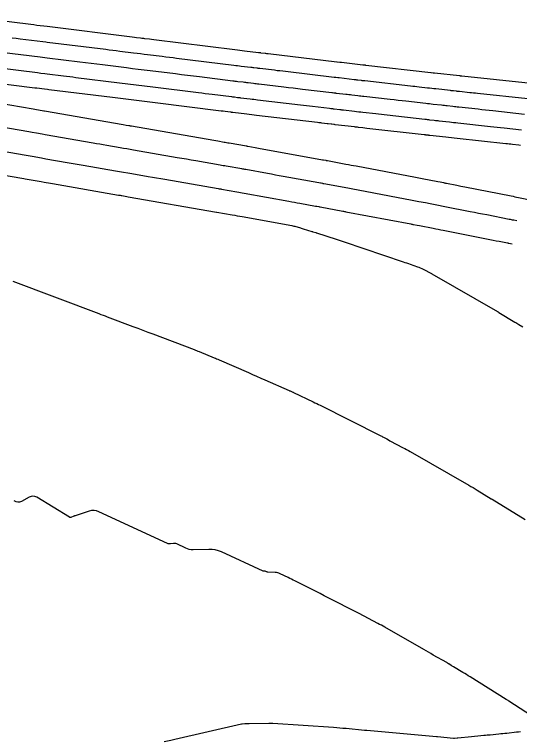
# Model space of a CAD drawing. Extents: x 1797419 to 1809236, y 248759 to 251512.
# Drawn here: x 1797751.8 to 1797881, y 248879.4 to 249065.3 of the extents above; entities that cross this region are included whole.
import ezdxf

# ---------------------------------------------------------------- set-up
doc = ezdxf.new("R2010")
doc.units = 0
doc.layers.add('33', color=7, linetype='Continuous')
doc.layers.add('34', color=7, linetype='Continuous')

msp = doc.modelspace()

# ---------------------------------------------------------------- linework, layer by layer
at = {"layer": '33'}
for points in [[(1797882.28, 249039.76), (1797874.14, 249040.65), (1797873.19, 249040.75), (1797872.25, 249040.85), (1797871.3, 249040.95), (1797870.36, 249041.05), (1797865.42, 249041.59), (1797865.05, 249041.63), (1797864.68, 249041.67), (1797864.32, 249041.71), (1797863.95, 249041.75), (1797862.48, 249041.91), (1797862.11, 249041.95), (1797861.74, 249041.99), (1797861.37, 249042.04), (1797861, 249042.08), (1797858.88, 249042.31), (1797858.41, 249042.36), (1797857.93, 249042.42), (1797857.45, 249042.47), (1797856.98, 249042.52), (1797851.92, 249043.1), (1797850.92, 249043.21), (1797849.92, 249043.32), (1797848.91, 249043.44), (1797847.91, 249043.55), (1797841.16, 249044.32), (1797840.77, 249044.36), (1797840.39, 249044.41), (1797840, 249044.45), (1797839.62, 249044.49), (1797838.07, 249044.67), (1797837.69, 249044.72), (1797837.3, 249044.76), (1797836.91, 249044.81), (1797836.53, 249044.85), (1797834.18, 249045.12), (1797834.12, 249045.13), (1797834.06, 249045.14), (1797834, 249045.14), (1797833.94, 249045.15), (1797833.62, 249045.19), (1797833.44, 249045.21), (1797833.08, 249045.25), (1797832.96, 249045.27), (1797825.44, 249046.16), (1797824.25, 249046.3), (1797823.07, 249046.44), (1797821.88, 249046.58), (1797820.69, 249046.72), (1797814.24, 249047.49), (1797813.91, 249047.53), (1797813.57, 249047.57), (1797813.24, 249047.61), (1797812.91, 249047.65), (1797811.57, 249047.81), (1797811.23, 249047.85), (1797810.9, 249047.89), (1797810.57, 249047.93), (1797810.24, 249047.97), (1797808.91, 249048.13), (1797808.58, 249048.17), (1797808.25, 249048.21), (1797807.92, 249048.25), (1797807.59, 249048.29), (1797799.05, 249049.35), (1797797.51, 249049.54), (1797795.98, 249049.73), (1797794.45, 249049.92), (1797792.91, 249050.11), (1797786.45, 249050.91), (1797784.94, 249051.09), (1797783.43, 249051.28), (1797781.93, 249051.46), (1797780.42, 249051.65), (1797774.28, 249052.41), (1797772.83, 249052.59), (1797771.38, 249052.77), (1797769.94, 249052.95), (1797768.49, 249053.13), (1797760.09, 249054.17), (1797759.5, 249054.24), (1797758.32, 249054.39), (1797748.41, 249055.61)], [(1797730.62, 249033.47), (1797754.76, 249029.28), (1797755.26, 249029.2), (1797756.26, 249029.02), (1797758.65, 249028.61), (1797759.79, 249028.41), (1797765.21, 249027.47), (1797766.24, 249027.29), (1797767.27, 249027.11), (1797768.3, 249026.94), (1797769.33, 249026.76), (1797777.55, 249025.33), (1797778.6, 249025.15), (1797779.66, 249024.97), (1797780.71, 249024.78), (1797781.77, 249024.6), (1797785.99, 249023.87), (1797787.05, 249023.68), (1797788.11, 249023.5), (1797789.16, 249023.32), (1797790.22, 249023.13), (1797803.88, 249020.76), (1797804.09, 249020.72), (1797804.3, 249020.69), (1797804.51, 249020.65), (1797804.72, 249020.61), (1797808.68, 249019.91), (1797809.13, 249019.83), (1797809.58, 249019.75), (1797810.03, 249019.67), (1797810.48, 249019.59), (1797821.98, 249017.51), (1797822.68, 249017.38), (1797823.37, 249017.25), (1797824.06, 249017.13), (1797824.76, 249017), (1797828.74, 249016.28), (1797829.09, 249016.22), (1797829.59, 249016.13), (1797829.82, 249016.09), (1797829.86, 249016.08), (1797829.89, 249016.07), (1797829.92, 249016.07), (1797829.96, 249016.06), (1797835.74, 249014.99), (1797835.94, 249014.95), (1797836.15, 249014.91), (1797836.36, 249014.87), (1797836.57, 249014.83), (1797853.14, 249011.69), (1797853.33, 249011.66), (1797853.51, 249011.62), (1797853.7, 249011.59), (1797853.88, 249011.55), (1797854.81, 249011.37), (1797855.36, 249011.27), (1797858.89, 249010.59), (1797859.54, 249010.46), (1797860.19, 249010.33), (1797860.84, 249010.21), (1797861.48, 249010.08), (1797874.22, 249007.57), (1797874.99, 249007.41), (1797875.76, 249007.26), (1797877.87, 249006.85), (1797877.97, 249006.83), (1797878.08, 249006.81), (1797878.18, 249006.79), (1797878.28, 249006.76), (1797879.1, 249006.6)]]:
    msp.add_lwpolyline(points, dxfattribs=at)
at = {"layer": '34'}
for points in [[(1797883.93, 249047.63), (1797866.25, 249049.54), (1797866.08, 249049.56), (1797865.85, 249049.58), (1797865.8, 249049.59), (1797865.65, 249049.61), (1797859.22, 249050.32), (1797859.14, 249050.33), (1797859.07, 249050.33), (1797858.99, 249050.34), (1797858.91, 249050.35), (1797858.36, 249050.41), (1797858.28, 249050.42), (1797841.66, 249052.31), (1797841.59, 249052.32), (1797841.52, 249052.32), (1797841.46, 249052.33), (1797841.39, 249052.34), (1797841.06, 249052.38), (1797840.86, 249052.4), (1797835.42, 249053.03), (1797835.31, 249053.04), (1797835.2, 249053.06), (1797835.09, 249053.07), (1797834.97, 249053.08), (1797834.31, 249053.16), (1797834.19, 249053.17), (1797816.68, 249055.25), (1797816.48, 249055.28), (1797816.29, 249055.3), (1797816.09, 249055.32), (1797815.89, 249055.35), (1797814.82, 249055.47), (1797814.77, 249055.48), (1797814.71, 249055.49), (1797814.65, 249055.49), (1797814.6, 249055.5), (1797814.32, 249055.54), (1797814.21, 249055.55), (1797814.16, 249055.56), (1797810.61, 249055.98), (1797810, 249056.06), (1797809.39, 249056.13), (1797808.78, 249056.21), (1797808.17, 249056.28), (1797787.37, 249058.85), (1797786.81, 249058.92), (1797786.25, 249058.99), (1797785.11, 249059.13), (1797784.84, 249059.16), (1797784.57, 249059.2), (1797784.3, 249059.23), (1797784.03, 249059.26), (1797782.96, 249059.4), (1797782.42, 249059.46), (1797781.88, 249059.53), (1797760.1, 249062.23), (1797757.46, 249062.55), (1797756.7, 249062.65), (1797755.93, 249062.74), (1797735.05, 249065.33)], [(1797883.1, 249043.7), (1797870.2, 249045.09), (1797869.7, 249045.15), (1797869.21, 249045.2), (1797868.71, 249045.25), (1797868.22, 249045.31), (1797865.64, 249045.59), (1797865.44, 249045.61), (1797865.25, 249045.63), (1797865.06, 249045.65), (1797864.87, 249045.67), (1797864.1, 249045.76), (1797863.9, 249045.78), (1797863.71, 249045.8), (1797863.52, 249045.82), (1797863.33, 249045.84), (1797859.58, 249046.26), (1797859.04, 249046.32), (1797858.5, 249046.38), (1797857.96, 249046.44), (1797857.42, 249046.5), (1797855.26, 249046.74), (1797854.72, 249046.8), (1797854.18, 249046.86), (1797853.64, 249046.93), (1797853.1, 249046.99), (1797841.41, 249048.31), (1797841.18, 249048.34), (1797840.96, 249048.36), (1797840.73, 249048.39), (1797840.5, 249048.42), (1797839.6, 249048.52), (1797839.37, 249048.55), (1797839.15, 249048.57), (1797838.92, 249048.6), (1797838.69, 249048.63), (1797834.8, 249049.08), (1797834.72, 249049.09), (1797834.63, 249049.1), (1797834.54, 249049.11), (1797834.46, 249049.12), (1797833.97, 249049.17), (1797833.86, 249049.19), (1797833.58, 249049.22), (1797821.06, 249050.71), (1797820.37, 249050.79), (1797819.68, 249050.87), (1797818.98, 249050.95), (1797818.29, 249051.04), (1797814.53, 249051.48), (1797814.34, 249051.51), (1797814.14, 249051.53), (1797813.95, 249051.55), (1797813.75, 249051.58), (1797812.97, 249051.67), (1797812.78, 249051.69), (1797812.58, 249051.72), (1797812.39, 249051.74), (1797812.2, 249051.76), (1797809.76, 249052.06), (1797809.29, 249052.12), (1797808.82, 249052.17), (1797808.35, 249052.23), (1797807.88, 249052.29), (1797793.24, 249054.1), (1797792.32, 249054.21), (1797791.4, 249054.32), (1797790.47, 249054.44), (1797789.55, 249054.55), (1797785.78, 249055.02), (1797784.89, 249055.13), (1797784, 249055.24), (1797783.11, 249055.35), (1797782.23, 249055.46), (1797778.68, 249055.9), (1797777.79, 249056.01), (1797776.9, 249056.12), (1797776.01, 249056.23), (1797775.13, 249056.34), (1797760.1, 249058.2), (1797759.73, 249058.24), (1797759.01, 249058.33), (1797753.19, 249059.05), (1797752.19, 249059.18), (1797751.19, 249059.3)], [(1797741.56, 249052.43), (1797757.64, 249050.44), (1797758.46, 249050.34), (1797759.47, 249050.22), (1797760.08, 249050.14), (1797764.32, 249049.62), (1797765.09, 249049.52), (1797765.87, 249049.42), (1797766.64, 249049.33), (1797767.42, 249049.23), (1797778.62, 249047.84), (1797780.74, 249047.58), (1797782.87, 249047.32), (1797784.99, 249047.06), (1797787.12, 249046.79), (1797798.79, 249045.35), (1797799.68, 249045.24), (1797800.57, 249045.13), (1797801.46, 249045.02), (1797802.34, 249044.91), (1797807.3, 249044.3), (1797807.49, 249044.28), (1797807.68, 249044.25), (1797807.87, 249044.23), (1797808.07, 249044.21), (1797808.84, 249044.11), (1797809.03, 249044.09), (1797809.22, 249044.07), (1797809.41, 249044.04), (1797809.6, 249044.02), (1797812.06, 249043.72), (1797812.53, 249043.67), (1797813, 249043.61), (1797813.48, 249043.55), (1797813.95, 249043.5), (1797824.94, 249042.19), (1797825.7, 249042.1), (1797826.46, 249042.01), (1797827.21, 249041.92), (1797827.97, 249041.83), (1797832.34, 249041.31), (1797832.68, 249041.27), (1797833.15, 249041.22), (1797833.27, 249041.2), (1797833.42, 249041.19), (1797833.49, 249041.18), (1797833.57, 249041.17), (1797834.96, 249041.01), (1797835.21, 249040.98), (1797835.45, 249040.95), (1797835.7, 249040.92), (1797835.94, 249040.89), (1797838.73, 249040.57), (1797839.27, 249040.51), (1797839.82, 249040.45), (1797840.36, 249040.38), (1797840.91, 249040.32), (1797844.2, 249039.95), (1797844.92, 249039.87), (1797845.65, 249039.78), (1797846.38, 249039.7), (1797847.11, 249039.62), (1797856.76, 249038.52), (1797857.06, 249038.49), (1797857.36, 249038.46), (1797857.66, 249038.42), (1797857.96, 249038.39), (1797859.17, 249038.26), (1797859.47, 249038.22), (1797859.77, 249038.19), (1797860.07, 249038.16), (1797860.37, 249038.12), (1797863.03, 249037.83), (1797863.57, 249037.77), (1797864.12, 249037.71), (1797864.66, 249037.65), (1797865.2, 249037.59), (1797873.55, 249036.69), (1797874.42, 249036.59), (1797875.29, 249036.5), (1797876.15, 249036.41), (1797877.02, 249036.31), (1797881.46, 249035.83)], [(1797881.24, 249031.83), (1797880.83, 249031.88), (1797879.16, 249032.06), (1797878.74, 249032.11), (1797878.33, 249032.15), (1797877.91, 249032.2), (1797877.49, 249032.24), (1797864.99, 249033.59), (1797864.27, 249033.67), (1797863.55, 249033.75), (1797862.83, 249033.83), (1797862.11, 249033.91), (1797858.04, 249034.36), (1797857.92, 249034.37), (1797857.79, 249034.39), (1797857.67, 249034.4), (1797857.54, 249034.41), (1797857.04, 249034.47), (1797856.92, 249034.48), (1797856.79, 249034.5), (1797856.67, 249034.51), (1797856.54, 249034.53), (1797841.93, 249036.18), (1797841.39, 249036.24), (1797840.86, 249036.3), (1797839.79, 249036.43), (1797839.52, 249036.46), (1797839.25, 249036.49), (1797838.98, 249036.52), (1797838.72, 249036.55), (1797833.78, 249037.12), (1797833.61, 249037.14), (1797833.44, 249037.16), (1797832.95, 249037.21), (1797832.9, 249037.22), (1797832.79, 249037.23), (1797832.05, 249037.32), (1797831.73, 249037.36), (1797830.37, 249037.52), (1797830.11, 249037.55), (1797829.85, 249037.58), (1797829.58, 249037.61), (1797829.32, 249037.64), (1797813.66, 249039.5), (1797813.05, 249039.58), (1797812.44, 249039.65), (1797811.82, 249039.72), (1797811.21, 249039.8), (1797807.64, 249040.23), (1797807.54, 249040.24), (1797807.43, 249040.26), (1797807.22, 249040.28), (1797807.17, 249040.29), (1797807.11, 249040.29), (1797807.06, 249040.3), (1797807.01, 249040.31), (1797805.64, 249040.48), (1797805.15, 249040.54), (1797804.66, 249040.6), (1797787.78, 249042.68), (1797785.04, 249043.02), (1797782.3, 249043.36), (1797779.55, 249043.7), (1797776.81, 249044.04), (1797760.55, 249046.05), (1797760.15, 249046.1), (1797759.46, 249046.19), (1797757.48, 249046.43), (1797756.96, 249046.5), (1797734.71, 249049.25)], [(1797732.52, 249045.31), (1797756.53, 249041.15), (1797756.91, 249041.08), (1797759.23, 249040.68), (1797759.44, 249040.65), (1797779.59, 249037.15), (1797780.3, 249037.03), (1797781.01, 249036.91), (1797781.19, 249036.88), (1797781.36, 249036.85), (1797781.54, 249036.82), (1797781.72, 249036.79), (1797802.77, 249033.13), (1797803.74, 249032.96), (1797805.36, 249032.68), (1797805.68, 249032.62), (1797806, 249032.56), (1797806.33, 249032.51), (1797806.65, 249032.45), (1797811.13, 249031.66), (1797811.21, 249031.64), (1797811.29, 249031.63), (1797811.36, 249031.62), (1797811.44, 249031.6), (1797813.34, 249031.26), (1797814.22, 249031.1), (1797830.59, 249028.13), (1797830.81, 249028.09), (1797831.39, 249027.99), (1797831.49, 249027.97), (1797831.59, 249027.95), (1797831.7, 249027.93), (1797831.8, 249027.91), (1797836.54, 249027.03), (1797837.2, 249026.91), (1797837.86, 249026.79), (1797838.52, 249026.66), (1797839.18, 249026.54), (1797854.37, 249023.66), (1797854.79, 249023.58), (1797855.22, 249023.5), (1797855.64, 249023.42), (1797856.07, 249023.34), (1797860.1, 249022.56), (1797860.63, 249022.46), (1797861.53, 249022.28), (1797861.71, 249022.25), (1797861.89, 249022.21), (1797862.07, 249022.18), (1797862.25, 249022.14), (1797864.96, 249021.61), (1797865.99, 249021.41), (1797867.01, 249021.2), (1797878.86, 249018.87), (1797879.32, 249018.77), (1797879.78, 249018.68), (1797880.24, 249018.59), (1797880.7, 249018.5), (1797884.48, 249017.74)], [(1797880.29, 249012.47), (1797879.49, 249012.63), (1797879.21, 249012.69), (1797878.93, 249012.74), (1797878.65, 249012.8), (1797878.37, 249012.86), (1797872.6, 249013.99), (1797871.54, 249014.2), (1797870.49, 249014.41), (1797869.43, 249014.62), (1797868.38, 249014.83), (1797861.87, 249016.11), (1797861.45, 249016.19), (1797861.04, 249016.27), (1797860.63, 249016.35), (1797860.21, 249016.44), (1797858.55, 249016.75), (1797858.14, 249016.83), (1797857.72, 249016.91), (1797857.31, 249016.99), (1797856.89, 249017.07), (1797855.2, 249017.4), (1797854.78, 249017.48), (1797854.36, 249017.56), (1797853.94, 249017.64), (1797853.52, 249017.72), (1797837.88, 249020.68), (1797837.44, 249020.76), (1797837.01, 249020.85), (1797836.57, 249020.93), (1797836.14, 249021.01), (1797830.88, 249021.99), (1797830.81, 249022), (1797830.74, 249022.01), (1797830.67, 249022.02), (1797830.61, 249022.04), (1797830.25, 249022.1), (1797830.09, 249022.13), (1797829.66, 249022.21), (1797820.52, 249023.86), (1797819.51, 249024.05), (1797818.5, 249024.23), (1797817.49, 249024.41), (1797816.48, 249024.59), (1797810.96, 249025.6), (1797810.7, 249025.64), (1797810.43, 249025.69), (1797810.17, 249025.74), (1797809.91, 249025.78), (1797805.94, 249026.48), (1797805.55, 249026.55), (1797805.15, 249026.62), (1797804.75, 249026.69), (1797804.36, 249026.76), (1797798.11, 249027.85), (1797796.93, 249028.05), (1797795.76, 249028.26), (1797794.58, 249028.46), (1797793.41, 249028.67), (1797782.23, 249030.61), (1797781.37, 249030.76), (1797780.51, 249030.91), (1797779.65, 249031.06), (1797778.78, 249031.21), (1797775.34, 249031.8), (1797774.47, 249031.95), (1797773.61, 249032.1), (1797772.75, 249032.25), (1797771.89, 249032.4), (1797759.61, 249034.53), (1797758.81, 249034.67), (1797757.39, 249034.91), (1797756.3, 249035.1), (1797755.87, 249035.18), (1797755.43, 249035.25), (1797731.63, 249039.38)], [(1797729.6, 249027.56), (1797754.1, 249023.31), (1797754.49, 249023.24), (1797758.59, 249022.53), (1797759.37, 249022.4), (1797760.94, 249022.13), (1797761.46, 249022.04), (1797778.39, 249019.1), (1797778.6, 249019.06), (1797778.81, 249019.03), (1797779.01, 249018.99), (1797779.22, 249018.96), (1797780.45, 249018.74), (1797780.86, 249018.67), (1797803.4, 249014.75), (1797803.45, 249014.75), (1797803.49, 249014.74), (1797807.45, 249014.04), (1797808.09, 249013.93), (1797808.73, 249013.81), (1797809.37, 249013.7), (1797810, 249013.58), (1797822.74, 249011.27), (1797822.99, 249011.23), (1797823.23, 249011.17), (1797823.47, 249011.11), (1797823.71, 249011.04), (1797824.66, 249010.75), (1797824.9, 249010.68), (1797825.13, 249010.61), (1797825.37, 249010.54), (1797825.61, 249010.47), (1797827.85, 249009.79), (1797827.99, 249009.75), (1797828.12, 249009.7), (1797828.84, 249009.49), (1797828.89, 249009.47), (1797828.94, 249009.46), (1797828.99, 249009.44), (1797829.04, 249009.42), (1797834.09, 249007.79), (1797834.59, 249007.62), (1797835.08, 249007.46), (1797835.58, 249007.3), (1797836.07, 249007.13), (1797851.21, 249002.01), (1797851.65, 249001.86), (1797852.09, 249001.71), (1797852.53, 249001.56), (1797852.97, 249001.41), (1797854.84, 249000.75), (1797855.21, 249000.61), (1797855.58, 249000.45), (1797855.95, 249000.28), (1797856.31, 249000.1), (1797858.43, 248998.97), (1797858.52, 248998.92), (1797858.53, 248998.91), (1797858.55, 248998.91), (1797858.56, 248998.9), (1797858.57, 248998.89), (1797875.37, 248989.26), (1797875.46, 248989.22), (1797875.54, 248989.17), (1797875.63, 248989.11), (1797875.71, 248989.06), (1797879.82, 248986.58), (1797880.07, 248986.43), (1797880.32, 248986.27), (1797880.57, 248986.12), (1797880.82, 248985.97), (1797881.8, 248985.35)], [(1797751.3, 248997.02), (1797773.3, 248988.76), (1797773.85, 248988.55), (1797774.4, 248988.35), (1797774.95, 248988.14), (1797775.5, 248987.93), (1797782.03, 248985.45), (1797783.31, 248984.97), (1797784.58, 248984.49), (1797785.85, 248984), (1797787.12, 248983.52), (1797797.69, 248979.51), (1797798.02, 248979.38), (1797798.35, 248979.26), (1797798.68, 248979.13), (1797799.01, 248979), (1797802.85, 248977.45), (1797803.16, 248977.32), (1797803.47, 248977.19), (1797803.78, 248977.06), (1797804.09, 248976.92), (1797811.6, 248973.63), (1797812.65, 248973.17), (1797813.71, 248972.7), (1797814.76, 248972.24), (1797815.81, 248971.78), (1797822, 248969.07), (1797822.07, 248969.03), (1797822.14, 248969), (1797822.21, 248968.97), (1797822.28, 248968.94), (1797822.64, 248968.78), (1797822.79, 248968.72), (1797822.98, 248968.64), (1797823.03, 248968.62), (1797823.07, 248968.59), (1797823.12, 248968.57), (1797823.17, 248968.55), (1797828.18, 248966.15), (1797828.64, 248965.93), (1797829.09, 248965.7), (1797829.54, 248965.48), (1797829.99, 248965.25), (1797845.29, 248957.52), (1797845.5, 248957.42), (1797845.71, 248957.31), (1797845.93, 248957.2), (1797846.14, 248957.08), (1797846.99, 248956.63), (1797847.41, 248956.41), (1797847.83, 248956.18), (1797851.18, 248954.4), (1797851.63, 248954.16), (1797852.09, 248953.91), (1797852.54, 248953.65), (1797852.99, 248953.4), (1797867.98, 248944.81), (1797868.53, 248944.49), (1797869.08, 248944.17), (1797869.63, 248943.84), (1797870.18, 248943.51), (1797873.76, 248941.34), (1797873.81, 248941.31), (1797873.86, 248941.28), (1797873.91, 248941.25), (1797873.96, 248941.22), (1797882.38, 248935.97)], [(1797885.46, 248884.82), (1797878.22, 248889.53), (1797878.07, 248889.63), (1797877.91, 248889.73), (1797877.75, 248889.83), (1797877.6, 248889.93), (1797868.31, 248895.73), (1797867.86, 248896.01), (1797867.4, 248896.29), (1797866.95, 248896.56), (1797866.5, 248896.84), (1797864.06, 248898.32), (1797863.91, 248898.4), (1797863.77, 248898.49), (1797863.63, 248898.57), (1797863.49, 248898.66), (1797862.91, 248899.01), (1797862.77, 248899.09), (1797862.63, 248899.18), (1797862.48, 248899.26), (1797862.34, 248899.35), (1797858.92, 248901.3), (1797858.3, 248901.66), (1797857.69, 248902.01), (1797857.07, 248902.37), (1797856.45, 248902.72), (1797846.54, 248908.4), (1797846.09, 248908.66), (1797845.63, 248908.91), (1797845.17, 248909.16), (1797844.71, 248909.41), (1797839.92, 248911.96), (1797839.59, 248912.14), (1797839.25, 248912.31), (1797838.92, 248912.48), (1797838.58, 248912.66), (1797833.05, 248915.45), (1797832.02, 248915.97), (1797830.99, 248916.5), (1797829.95, 248917.02), (1797828.92, 248917.54), (1797823.5, 248920.29), (1797823.07, 248920.51), (1797822.63, 248920.72), (1797822.2, 248920.94), (1797821.76, 248921.15), (1797819.73, 248922.12), (1797819.42, 248922.25), (1797819.11, 248922.34), (1797818.79, 248922.41), (1797818.46, 248922.44), (1797816.61, 248922.51), (1797816.54, 248922.52), (1797816.46, 248922.53), (1797816.39, 248922.55), (1797816.32, 248922.58), (1797816, 248922.72), (1797815.96, 248922.74), (1797815.91, 248922.76), (1797815.86, 248922.76), (1797815.81, 248922.77), (1797815.6, 248922.78), (1797815.55, 248922.78), (1797815.51, 248922.79), (1797815.46, 248922.8), (1797815.41, 248922.82), (1797804.7, 248927.72), (1797803.92, 248928.03), (1797803.13, 248928.24), (1797802.32, 248928.35), (1797801.49, 248928.37), (1797797.43, 248928.26), (1797796.94, 248928.27), (1797796.47, 248928.34), (1797796, 248928.47), (1797795.55, 248928.66), (1797793.25, 248929.75), (1797793.06, 248929.83), (1797792.87, 248929.87), (1797792.67, 248929.89), (1797792.47, 248929.87), (1797791.65, 248929.75), (1797791.45, 248929.74), (1797791.25, 248929.75), (1797791.05, 248929.8), (1797790.86, 248929.87), (1797773.35, 248937.98), (1797772.73, 248938.2), (1797772.11, 248938.3), (1797771.48, 248938.28), (1797770.85, 248938.13), (1797767.27, 248936.97), (1797767.14, 248936.93), (1797767.02, 248936.88), (1797766.89, 248936.83), (1797766.77, 248936.78), (1797766.29, 248936.57), (1797766.16, 248936.53), (1797766.05, 248936.52), (1797765.93, 248936.55), (1797765.81, 248936.6), (1797757.42, 248941.69), (1797756.94, 248941.91), (1797756.46, 248941.99), (1797755.97, 248941.93), (1797755.49, 248941.73), (1797753.53, 248940.65), (1797753.05, 248940.46), (1797752.59, 248940.43), (1797752.14, 248940.55), (1797751.7, 248940.83)], [(1797790.05, 248879.12), (1797791.74, 248879.51), (1797792.75, 248879.74), (1797809.86, 248883.69), (1797809.88, 248883.69), (1797809.89, 248883.69), (1797809.91, 248883.69), (1797809.92, 248883.69), (1797810.04, 248883.7), (1797810.71, 248883.75), (1797810.81, 248883.76), (1797810.9, 248883.76), (1797810.99, 248883.77), (1797811.08, 248883.77), (1797811.82, 248883.78), (1797816.87, 248883.88), (1797817.11, 248883.88), (1797817.35, 248883.88), (1797817.59, 248883.87), (1797817.83, 248883.86), (1797833.41, 248882.8), (1797834.21, 248882.74), (1797835, 248882.68), (1797835.8, 248882.61), (1797836.6, 248882.54), (1797841.33, 248882.09), (1797841.68, 248882.06), (1797841.73, 248882.05), (1797841.77, 248882.05), (1797841.82, 248882.04), (1797841.87, 248882.04), (1797859.72, 248880.42), (1797859.93, 248880.41), (1797860.01, 248880.4), (1797864.07, 248880.05), (1797864.14, 248880.04), (1797864.21, 248880.04), (1797864.27, 248880.04), (1797864.34, 248880.05), (1797865, 248880.1), (1797865.04, 248880.11), (1797865.08, 248880.11), (1797865.12, 248880.11), (1797865.16, 248880.12), (1797868.68, 248880.45), (1797869.48, 248880.53), (1797870.28, 248880.61), (1797871.88, 248880.76), (1797872.28, 248880.8), (1797872.68, 248880.84), (1797873.08, 248880.88), (1797873.48, 248880.91), (1797875.69, 248881.13), (1797876.19, 248881.17), (1797876.69, 248881.23), (1797877.19, 248881.28), (1797877.69, 248881.33), (1797880.2, 248881.6), (1797880.72, 248881.66), (1797881.25, 248881.71)]]:
    msp.add_lwpolyline(points, dxfattribs=at)

doc.saveas('drawing.dxf')
